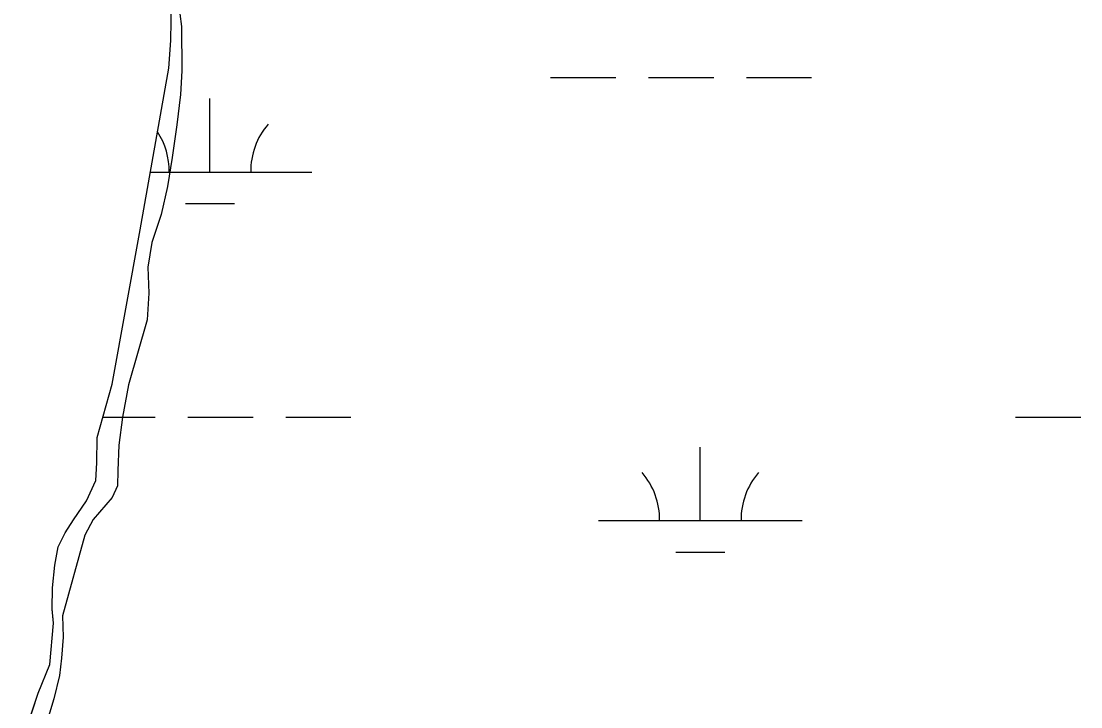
# Model space of a CAD drawing. Extents: x 3161564 to 3199464, y 849354 to 874788.
# Drawn here: x 3177063 to 3177583, y 867556 to 867892 of the extents above; entities that cross this region are included whole.
import ezdxf

# ---------------------------------------------------------------- set-up
doc = ezdxf.new("R2010")
doc.units = 0
for name, color, linetype in [('V-SITE-VEGE', 7, 'Continuous'), ('V-TOPO-SHOR', 7, 'Continuous'), ('V-WETL-SWMP', 7, 'Continuous')]:
    doc.layers.add(name, color=color, linetype=linetype)

msp = doc.modelspace()

# ---------------------------------------------------------------- linework, layer by layer
at = {"layer": 'V-SITE-VEGE'}
msp.add_lwpolyline([(3177139.91, 867901.45), (3177141.55, 867888.99), (3177141.7, 867867.31), (3177141.1, 867855.72), (3177139.38, 867840.76), (3177137.03, 867824.81), (3177134.68, 867810.47), (3177131.59, 867796.76), (3177127.12, 867783.17), (3177125.03, 867771.08), (3177125.54, 867758.25), (3177124.82, 867745.16), (3177115.64, 867713.37), (3177112.67, 867697.54), (3177110.82, 867683.83), (3177110.35, 867671.37), (3177110.23, 867663.89), (3177107.62, 867658.16), (3177098.29, 867647.3), (3177094.19, 867639.57), (3177083.28, 867600.05), (3177083.55, 867589.71), (3177082.82, 867579.37), (3177081.71, 867570.89), (3177078.98, 867559.42), (3177067.82, 867522.64)], dxfattribs=at)
at = {"layer": 'V-TOPO-SHOR'}
msp.add_lwpolyline([(3177063, 867537), (3177071.31, 867562.19), (3177077.02, 867576.28), (3177078.86, 867596.47), (3177078.23, 867603.44), (3177078.34, 867613.79), (3177079.44, 867625), (3177081.18, 867633.86), (3177084.53, 867640.84), (3177088.63, 867647.08), (3177095.1, 867656.43), (3177099.57, 867666.41), (3177100.06, 867675.13), (3177100.29, 867687.47), (3177107.6, 867713.65), (3177121.32, 867789.31), (3177135.41, 867868.58), (3177136.38, 867882.04), (3177136.73, 867901.11)], dxfattribs=at)
at = {"layer": 'V-WETL-SWMP'}
for p, q in [((3177136.38, 867882.04), (3177136.73, 867901.11)), ((3177135.41, 867868.58), (3177136.38, 867882.04)), ((3177121.32, 867789.31), (3177135.41, 867868.58)), ((3177322.63, 867864.04), (3177354.63, 867864.04)), ((3177370.63, 867864.04), (3177402.63, 867864.04)), ((3177418.63, 867864.04), (3177450.63, 867864.04)), ((3177155.57, 867817.61), (3177155.57, 867853.61)), ((3177126.35, 867817.61), (3177205.57, 867817.61)), ((3177143.57, 867802.18), (3177167.57, 867802.18)), ((3177107.6, 867713.65), (3177121.32, 867789.31)), ((3177100.29, 867687.47), (3177107.6, 867713.65)), ((3177103.1, 867697.54), (3177128.72, 867697.54)), ((3177144.72, 867697.54), (3177176.72, 867697.54)), ((3177192.72, 867697.54), (3177224.72, 867697.54)), ((3177550.63, 867697.54), (3177582.63, 867697.54)), ((3177100.06, 867675.13), (3177100.29, 867687.47)), ((3177396.04, 867646.8), (3177396.04, 867682.8)), ((3177099.57, 867666.41), (3177100.06, 867675.13)), ((3177095.1, 867656.43), (3177099.57, 867666.41)), ((3177088.63, 867647.08), (3177095.1, 867656.43)), ((3177084.53, 867640.84), (3177088.63, 867647.08)), ((3177346.04, 867646.8), (3177446.04, 867646.8)), ((3177081.18, 867633.86), (3177084.53, 867640.84)), ((3177079.45, 867625.01), (3177081.18, 867633.86)), ((3177384.04, 867631.37), (3177408.04, 867631.37)), ((3177078.34, 867613.79), (3177079.45, 867625.01)), ((3177078.23, 867603.45), (3177078.34, 867613.79)), ((3177078.87, 867596.47), (3177078.23, 867603.45)), ((3177077.03, 867576.28), (3177078.87, 867596.47)), ((3177071.32, 867562.19), (3177077.03, 867576.28)), ((3177063, 867537), (3177071.32, 867562.19))]:
    msp.add_line(p, q, dxfattribs=at)
for centre, start, end in [((3177210.81, 867818.09), 139.2282, 180.7718), ((3177100.33, 867818.09), 359.2282, 33.0921), ((3177340.8, 867647.28), 359.2282, 40.7718), ((3177451.28, 867647.28), 139.2282, 180.7718)]:
    msp.add_arc(centre, 35.25, start, end, dxfattribs=at)

doc.saveas('drawing.dxf')
